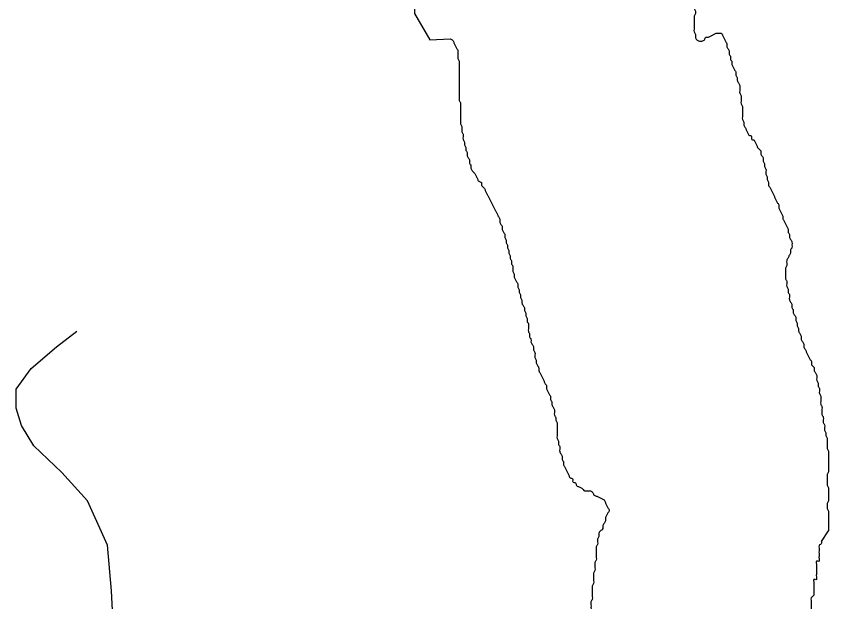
# Model space of a CAD drawing. Extents: x 813775 to 1157140, y 1757555 to 1979907.
# Drawn here: x 1032685 to 1034422, y 1804897 to 1806148 of the extents above; entities that cross this region are included whole.
import ezdxf

# ---------------------------------------------------------------- set-up
doc = ezdxf.new("R2010")
doc.units = 0
doc.layers.add('Level 35', color=7, linetype='Continuous')
doc.layers.add('Level 9', color=7, linetype='Continuous')

msp = doc.modelspace()

# ---------------------------------------------------------------- linework, layer by layer
at = {"layer": 'Level 35'}
msp.add_lwpolyline([(1033006.7, 1804453.7), (1032935, 1804587.2), (1032897.7, 1804753.7), (1032889.1, 1804920.3), (1032880.5, 1805017.9), (1032837.5, 1805112.6), (1032783, 1805172.9), (1032722.7, 1805230.3), (1032696.9, 1805273.4), (1032685.5, 1805310.7), (1032685.5, 1805350.9), (1032717, 1805395.7), (1032771.5, 1805441.7), (1032815.1, 1805475.1)], dxfattribs=at)
at = {"layer": 'Level 9'}
for points in [[(1033553.1, 1806232), (1033536.4, 1806176.2), (1033536.4, 1806153.9), (1033569.8, 1806098.1), (1033612.8, 1806099.7)], [(1034406.9, 1805025.5), (1034421.7, 1805048.6)]]:
    msp.add_lwpolyline(points, dxfattribs=at)
for points in [[(1033921.3, 1806589.2), (1033928, 1806555.7), (1033928, 1806550.1), (1033930.8, 1806544.5), (1033933.6, 1806538.9), (1033936.3, 1806533.3), (1033936.3, 1806527.8), (1033939.1, 1806522.2), (1033939.1, 1806516.6), (1033941.9, 1806511), (1033944.7, 1806505.4), (1033947.5, 1806499.9), (1033947.5, 1806494.3), (1033950.3, 1806488.7), (1033953.1, 1806483.1), (1033955.9, 1806477.5), (1033961.5, 1806474.7), (1033964.2, 1806469.2), (1033967, 1806463.6), (1033969.8, 1806458), (1033972.6, 1806452.4), (1033978.2, 1806449.6), (1033981, 1806444), (1033983.8, 1806438.5), (1033986.6, 1806432.9), (1033989.3, 1806427.3), (1033992.1, 1806421.7), (1033994.9, 1806416.1), (1033997.7, 1806410.6), (1034000.5, 1806405), (1034003.3, 1806399.4), (1034003.3, 1806393.8), (1034006.1, 1806388.2), (1034006.1, 1806382.6), (1034008.9, 1806377.1), (1034008.9, 1806371.5), (1034011.7, 1806365.9), (1034014.5, 1806360.3), (1034017.2, 1806354.7), (1034022.8, 1806349.2), (1034025.6, 1806343.6), (1034028.4, 1806338), (1034031.2, 1806332.4), (1034036.8, 1806329.6), (1034042.3, 1806326.8), (1034047.9, 1806324), (1034050.7, 1806318.5), (1034056.3, 1806318.5), (1034061.9, 1806321.2), (1034067.5, 1806321.2), (1034073, 1806324), (1034075.8, 1806329.6), (1034081.4, 1806332.4), (1034087, 1806329.6), (1034092.6, 1806326.8), (1034098.1, 1806324), (1034103.7, 1806324), (1034109.3, 1806324), (1034114.9, 1806324), (1034120.5, 1806321.2), (1034123.2, 1806315.7), (1034128.8, 1806310.1), (1034131.6, 1806304.5), (1034134.4, 1806298.9), (1034137.2, 1806293.3), (1034137.2, 1806287.8), (1034140, 1806282.2), (1034142.8, 1806276.6), (1034142.8, 1806271), (1034142.8, 1806265.4), (1034145.6, 1806259.8), (1034145.6, 1806254.3), (1034145.6, 1806248.7), (1034145.6, 1806243.1), (1034145.6, 1806237.5), (1034142.8, 1806231.9), (1034142.8, 1806226.4), (1034140, 1806220.8), (1034140, 1806215.2), (1034137.2, 1806209.6), (1034137.2, 1806204), (1034134.4, 1806198.4), (1034134.4, 1806192.9), (1034134.4, 1806187.3), (1034134.4, 1806181.7), (1034134.4, 1806176.1), (1034134.4, 1806170.5), (1034134.4, 1806165), (1034137.2, 1806159.4), (1034137.2, 1806153.8), (1034134.4, 1806148.2)], [(1034134.4, 1806148.2), (1034134.4, 1806142.6), (1034134.4, 1806137.1), (1034134.4, 1806131.5), (1034134.4, 1806125.9), (1034134.4, 1806120.3), (1034134.4, 1806114.7), (1034137.2, 1806109.1), (1034137.2, 1806103.6), (1034140, 1806098), (1034145.6, 1806095.2), (1034151.1, 1806095.2), (1034156.7, 1806098), (1034159.5, 1806103.6), (1034165.1, 1806103.6), (1034170.7, 1806106.4), (1034176.2, 1806109.1), (1034181.8, 1806111.9), (1034187.4, 1806111.9), (1034193, 1806111.9), (1034195.8, 1806106.4), (1034198.6, 1806100.8), (1034201.3, 1806095.2), (1034204.1, 1806089.6), (1034204.1, 1806084), (1034206.9, 1806078.4), (1034209.7, 1806072.9), (1034209.7, 1806067.3), (1034212.5, 1806061.7), (1034212.5, 1806056.1), (1034215.3, 1806050.5), (1034215.3, 1806045), (1034218.1, 1806039.4), (1034220.9, 1806033.8), (1034223.7, 1806028.2), (1034223.7, 1806022.6), (1034226.5, 1806017), (1034226.5, 1806011.5), (1034229.2, 1806005.9), (1034232, 1806000.3), (1034232, 1805994.7), (1034232, 1805989.1), (1034232, 1805983.6), (1034234.8, 1805978), (1034234.8, 1805972.4), (1034234.8, 1805966.8), (1034234.8, 1805961.2), (1034237.6, 1805955.6), (1034237.6, 1805950.1), (1034237.6, 1805944.5), (1034237.6, 1805938.9), (1034237.6, 1805933.3), (1034237.6, 1805927.7), (1034240.4, 1805922.2), (1034240.4, 1805916.6), (1034243.2, 1805911), (1034246, 1805905.4), (1034248.8, 1805899.8), (1034251.6, 1805894.3), (1034257.1, 1805891.5), (1034257.1, 1805885.9), (1034262.7, 1805883.1), (1034265.5, 1805877.5), (1034268.3, 1805871.9), (1034271.1, 1805866.3), (1034276.7, 1805860.8), (1034276.7, 1805855.2), (1034279.5, 1805849.6), (1034282.2, 1805844), (1034282.2, 1805838.4), (1034285, 1805832.9), (1034285, 1805827.3), (1034287.8, 1805821.7), (1034287.8, 1805816.1), (1034287.8, 1805810.5), (1034290.6, 1805804.9), (1034290.6, 1805799.4), (1034293.4, 1805793.8), (1034293.4, 1805788.2), (1034296.2, 1805782.6), (1034299, 1805777), (1034301.8, 1805771.5), (1034304.6, 1805765.9), (1034307.3, 1805760.3), (1034310.1, 1805754.7), (1034312.9, 1805749.1), (1034315.7, 1805743.5), (1034315.7, 1805738), (1034318.5, 1805732.4), (1034321.3, 1805726.8), (1034324.1, 1805721.2)], [(1033612.8, 1806099.7), (1033618.3, 1806096.9), (1033621.1, 1806091.3), (1033623.9, 1806085.7), (1033626.7, 1806080.1), (1033629.5, 1806074.5), (1033629.5, 1806069), (1033629.5, 1806063.4), (1033629.5, 1806057.8), (1033632.3, 1806052.2), (1033632.3, 1806046.6), (1033632.3, 1806041), (1033632.3, 1806035.5), (1033632.3, 1806029.9), (1033632.3, 1806024.3), (1033632.3, 1806018.7), (1033632.3, 1806013.1), (1033632.3, 1806007.6), (1033632.3, 1806002), (1033632.3, 1805996.4), (1033632.3, 1805990.8), (1033632.3, 1805985.2), (1033632.3, 1805979.6), (1033632.3, 1805974.1), (1033632.3, 1805968.5), (1033635.1, 1805962.9), (1033635.1, 1805957.3), (1033635.1, 1805951.7), (1033635.1, 1805946.2), (1033635.1, 1805940.6), (1033635.1, 1805935), (1033635.1, 1805929.4), (1033635.1, 1805923.8), (1033635.1, 1805918.2), (1033637.9, 1805912.7), (1033637.9, 1805907.1), (1033637.9, 1805901.5), (1033640.7, 1805895.9), (1033640.7, 1805890.3), (1033640.7, 1805884.8), (1033643.5, 1805879.2), (1033643.5, 1805873.6), (1033646.2, 1805868), (1033646.2, 1805862.4), (1033649, 1805856.8), (1033649, 1805851.3), (1033651.8, 1805845.7), (1033654.6, 1805840.1), (1033654.6, 1805834.5), (1033657.4, 1805828.9), (1033657.4, 1805823.4), (1033660.2, 1805817.8), (1033665.8, 1805812.2), (1033668.6, 1805806.6), (1033671.3, 1805801), (1033674.1, 1805795.5), (1033679.7, 1805792.7), (1033679.7, 1805787.1), (1033685.3, 1805781.5), (1033688.1, 1805775.9), (1033690.9, 1805770.3), (1033693.7, 1805764.8), (1033696.5, 1805759.2), (1033699.2, 1805753.6), (1033702, 1805748), (1033704.8, 1805742.4), (1033707.6, 1805736.8), (1033710.4, 1805731.3), (1033713.2, 1805725.7), (1033716, 1805720.1), (1033718.8, 1805714.5), (1033718.8, 1805708.9), (1033721.6, 1805703.4), (1033724.3, 1805697.8), (1033724.3, 1805692.2), (1033727.1, 1805686.6), (1033729.9, 1805681), (1033729.9, 1805675.4), (1033732.7, 1805669.9), (1033732.7, 1805664.3), (1033735.5, 1805658.7), (1033735.5, 1805653.1), (1033738.3, 1805647.5), (1033738.3, 1805642), (1033741.1, 1805636.4), (1033741.1, 1805630.8), (1033743.9, 1805625.2), (1033743.9, 1805619.6), (1033746.7, 1805614), (1033746.7, 1805608.5), (1033746.7, 1805602.9)], [(1034324.1, 1805721.2), (1034324.1, 1805715.6), (1034326.9, 1805710.1), (1034329.7, 1805704.5), (1034332.5, 1805698.9), (1034335.2, 1805693.3), (1034335.2, 1805687.7), (1034338, 1805682.1), (1034338, 1805676.6), (1034340.8, 1805671), (1034343.6, 1805665.4), (1034343.6, 1805659.8), (1034343.6, 1805654.2), (1034340.8, 1805648.7), (1034340.8, 1805643.1), (1034338, 1805637.5), (1034335.2, 1805631.9), (1034332.5, 1805626.3), (1034332.5, 1805620.8), (1034332.5, 1805615.2), (1034329.7, 1805609.6), (1034329.7, 1805604), (1034329.7, 1805598.4), (1034329.7, 1805592.8), (1034329.7, 1805587.3), (1034332.5, 1805581.7), (1034332.5, 1805576.1), (1034332.5, 1805570.5), (1034335.2, 1805564.9), (1034335.2, 1805559.4), (1034338, 1805553.8), (1034338, 1805548.2), (1034338, 1805542.6), (1034340.8, 1805537), (1034343.6, 1805531.4), (1034343.6, 1805525.9), (1034346.4, 1805520.3), (1034346.4, 1805514.7), (1034349.2, 1805509.1), (1034352, 1805503.5), (1034352, 1805498), (1034354.8, 1805492.4), (1034354.8, 1805486.8), (1034357.6, 1805481.2), (1034357.6, 1805475.6), (1034360.3, 1805470), (1034363.1, 1805464.5), (1034363.1, 1805458.9), (1034365.9, 1805453.3), (1034368.7, 1805447.7), (1034368.7, 1805442.1), (1034371.5, 1805436.6), (1034374.3, 1805431), (1034377.1, 1805425.4), (1034379.9, 1805419.8), (1034382.7, 1805414.2), (1034385.5, 1805408.7), (1034385.5, 1805403.1), (1034391, 1805397.5), (1034391, 1805391.9), (1034393.8, 1805386.3), (1034396.6, 1805380.7), (1034396.6, 1805375.2), (1034396.6, 1805369.6), (1034399.4, 1805364), (1034399.4, 1805358.4), (1034402.2, 1805352.8), (1034402.2, 1805347.3), (1034402.2, 1805341.7), (1034405, 1805336.1), (1034405, 1805330.5), (1034405, 1805324.9), (1034405, 1805319.3), (1034407.8, 1805313.8), (1034407.8, 1805308.2), (1034407.8, 1805302.6), (1034407.8, 1805297), (1034410.6, 1805291.4), (1034410.6, 1805285.9), (1034410.6, 1805280.3), (1034413.3, 1805274.7), (1034413.3, 1805269.1), (1034413.3, 1805263.5), (1034416.1, 1805257.9), (1034416.1, 1805252.4), (1034418.9, 1805246.8), (1034418.9, 1805241.2), (1034418.9, 1805235.6), (1034418.9, 1805230), (1034418.9, 1805224.5), (1034421.7, 1805218.9)], [(1033746.7, 1805602.9), (1033749.5, 1805597.3), (1033749.5, 1805591.7), (1033752.2, 1805586.1), (1033755, 1805580.6), (1033757.8, 1805575), (1033757.8, 1805569.4), (1033760.6, 1805563.8), (1033760.6, 1805558.2), (1033763.4, 1805552.7), (1033763.4, 1805547.1), (1033766.2, 1805541.5), (1033766.2, 1805535.9), (1033769, 1805530.3), (1033771.8, 1805524.7), (1033771.8, 1805519.2), (1033774.6, 1805513.6), (1033774.6, 1805508), (1033777.3, 1805502.4), (1033777.3, 1805496.8), (1033780.1, 1805491.3), (1033780.1, 1805485.7), (1033780.1, 1805480.1), (1033780.1, 1805474.5), (1033782.9, 1805468.9), (1033782.9, 1805463.3), (1033785.7, 1805457.8), (1033785.7, 1805452.2), (1033788.5, 1805446.6), (1033791.3, 1805441), (1033791.3, 1805435.4), (1033794.1, 1805429.9), (1033794.1, 1805424.3), (1033794.1, 1805418.7), (1033796.9, 1805413.1), (1033796.9, 1805407.5), (1033799.7, 1805401.9), (1033802.5, 1805396.4), (1033802.5, 1805390.8), (1033805.2, 1805385.2), (1033808, 1805379.6), (1033810.8, 1805374), (1033813.6, 1805368.5), (1033816.4, 1805362.9), (1033819.2, 1805357.3), (1033819.2, 1805351.7), (1033822, 1805346.1), (1033824.8, 1805340.6), (1033827.6, 1805335), (1033827.6, 1805329.4), (1033830.3, 1805323.8), (1033830.3, 1805318.2), (1033833.1, 1805312.6), (1033835.9, 1805307.1), (1033835.9, 1805301.5), (1033835.9, 1805295.9), (1033838.7, 1805290.3), (1033838.7, 1805284.7), (1033841.5, 1805279.2), (1033841.5, 1805273.6), (1033841.5, 1805268), (1033841.5, 1805262.4), (1033841.5, 1805256.8), (1033841.5, 1805251.2), (1033841.5, 1805245.7), (1033844.3, 1805240.1), (1033844.3, 1805234.5), (1033847.1, 1805228.9), (1033847.1, 1805223.3), (1033847.1, 1805217.8), (1033849.9, 1805212.2), (1033852.7, 1805206.6), (1033852.7, 1805201), (1033855.5, 1805195.4), (1033855.5, 1805189.8), (1033858.2, 1805184.3), (1033861, 1805178.7), (1033863.8, 1805173.1), (1033866.6, 1805167.5), (1033869.4, 1805161.9), (1033875, 1805159.1), (1033875, 1805153.6), (1033880.6, 1805150.8), (1033883.3, 1805145.2), (1033888.9, 1805142.4), (1033894.5, 1805139.6), (1033900.1, 1805134), (1033905.7, 1805134), (1033911.2, 1805134), (1033916.8, 1805131.2), (1033919.6, 1805125.7)], [(1034421.7, 1805218.9), (1034421.7, 1805213.3), (1034421.7, 1805207.7), (1034421.7, 1805202.1), (1034421.7, 1805196.5), (1034421.7, 1805191), (1034421.7, 1805185.4), (1034421.7, 1805179.8), (1034421.7, 1805174.2), (1034418.9, 1805168.6), (1034418.9, 1805163.1), (1034418.9, 1805157.5), (1034418.9, 1805151.9), (1034418.9, 1805146.3), (1034421.7, 1805140.7), (1034421.7, 1805135.2), (1034421.7, 1805129.6), (1034421.7, 1805124), (1034421.7, 1805118.4), (1034421.7, 1805112.8), (1034418.9, 1805107.2), (1034418.9, 1805101.7), (1034418.9, 1805096.1), (1034421.7, 1805090.5), (1034421.7, 1805084.9), (1034421.7, 1805079.3), (1034421.7, 1805073.8), (1034421.7, 1805068.2), (1034421.7, 1805062.6), (1034421.7, 1805057), (1034421.7, 1805051.4), (1034421.7, 1805048.6)], [(1033919.6, 1805125.7), (1033925.2, 1805122.9), (1033930.8, 1805120.1), (1033936.3, 1805117.3), (1033941.9, 1805114.5), (1033944.7, 1805108.9), (1033947.5, 1805103.3), (1033950.3, 1805097.8), (1033953.1, 1805092.2), (1033950.3, 1805086.6), (1033947.5, 1805081), (1033944.7, 1805075.4), (1033944.7, 1805069.8), (1033941.9, 1805064.3), (1033939.1, 1805058.7), (1033939.1, 1805053.1), (1033933.6, 1805047.5), (1033930.8, 1805041.9), (1033930.8, 1805036.4), (1033928, 1805030.8), (1033928, 1805025.2), (1033928, 1805019.6), (1033925.2, 1805014), (1033925.2, 1805008.4), (1033925.2, 1805002.9), (1033925.2, 1804997.3), (1033925.2, 1804991.7), (1033925.2, 1804986.1), (1033922.4, 1804980.5), (1033922.4, 1804975), (1033922.4, 1804969.4), (1033922.4, 1804963.8), (1033919.6, 1804958.2), (1033919.6, 1804952.6), (1033919.6, 1804947), (1033919.6, 1804941.5), (1033919.6, 1804935.9), (1033916.8, 1804930.3), (1033916.8, 1804924.7), (1033916.8, 1804919.1), (1033916.8, 1804913.6), (1033916.8, 1804908), (1033916.8, 1804902.4), (1033914, 1804896.8), (1033914, 1804891.2), (1033914, 1804885.6), (1033914, 1804880.1), (1033914, 1804874.5), (1033916.8, 1804868.9), (1033916.8, 1804863.3), (1033916.8, 1804857.7), (1033916.8, 1804852.2), (1033914, 1804846.6), (1033914, 1804841), (1033916.8, 1804835.4), (1033914, 1804841), (1033914, 1804835.4), (1033919.6, 1804832.6), (1033916.8, 1804827), (1033918.5, 1804811), (1033919.2, 1804805.6), (1033917.9, 1804792.7)], [(1034406.9, 1805025.5), (1034406.9, 1805022.4), (1034401.4, 1805016.8), (1034401.4, 1805011.2), (1034401.4, 1805005.6), (1034401.4, 1805000.1), (1034401.4, 1804994.5), (1034401.4, 1804988.9), (1034401.4, 1804983.3), (1034395.8, 1804983.3), (1034395.8, 1804977.7), (1034395.8, 1804972.1), (1034395.8, 1804966.6), (1034395.8, 1804961), (1034395.8, 1804955.4), (1034395.8, 1804949.8), (1034395.8, 1804944.2), (1034390.2, 1804944.2), (1034390.2, 1804938.7), (1034390.2, 1804933.1), (1034390.2, 1804927.5), (1034390.2, 1804921.9), (1034390.2, 1804916.3), (1034390.2, 1804910.7), (1034384.6, 1804905.2), (1034384.6, 1804899.6), (1034384.6, 1804894), (1034384.6, 1804888.4), (1034384.6, 1804882.8), (1034384.6, 1804877.3), (1034384.6, 1804871.7), (1034384.6, 1804866.1), (1034384.6, 1804860.5), (1034384.6, 1804854.9), (1034384.6, 1804849.4), (1034384.6, 1804843.8), (1034384.6, 1804838.2), (1034384.6, 1804832.6), (1034384.6, 1804827), (1034384.6, 1804821.4), (1034384.6, 1804815.9), (1034384.6, 1804810.3), (1034384.6, 1804804.7), (1034384.6, 1804799.1), (1034384.6, 1804793.5), (1034384.6, 1804788), (1034384.6, 1804782.4), (1034384.6, 1804776.8), (1034384.6, 1804771.2), (1034384.6, 1804765.6), (1034384.6, 1804760), (1034384.6, 1804754.5), (1034384.6, 1804748.9), (1034384.6, 1804743.3), (1034384.6, 1804737.7), (1034384.6, 1804732.1), (1034384.6, 1804726.6), (1034384.6, 1804721), (1034384.6, 1804715.4), (1034384.6, 1804709.8), (1034384.6, 1804704.2), (1034384.6, 1804698.6), (1034384.6, 1804693.1), (1034384.6, 1804687.5), (1034384.6, 1804681.9), (1034384.6, 1804676.3), (1034384.6, 1804670.7), (1034384.6, 1804665.2), (1034390.2, 1804665.2), (1034390.2, 1804659.6), (1034390.2, 1804654), (1034390.2, 1804648.4), (1034390.2, 1804642.8), (1034390.2, 1804637.2), (1034390.2, 1804631.7), (1034390.2, 1804626.1), (1034390.2, 1804620.5), (1034390.2, 1804614.9), (1034390.2, 1804609.3), (1034390.2, 1804603.8), (1034390.2, 1804598.2), (1034390.2, 1804592.6)]]:
    msp.add_spline(points, degree=3, dxfattribs=at)

doc.saveas('drawing.dxf')
